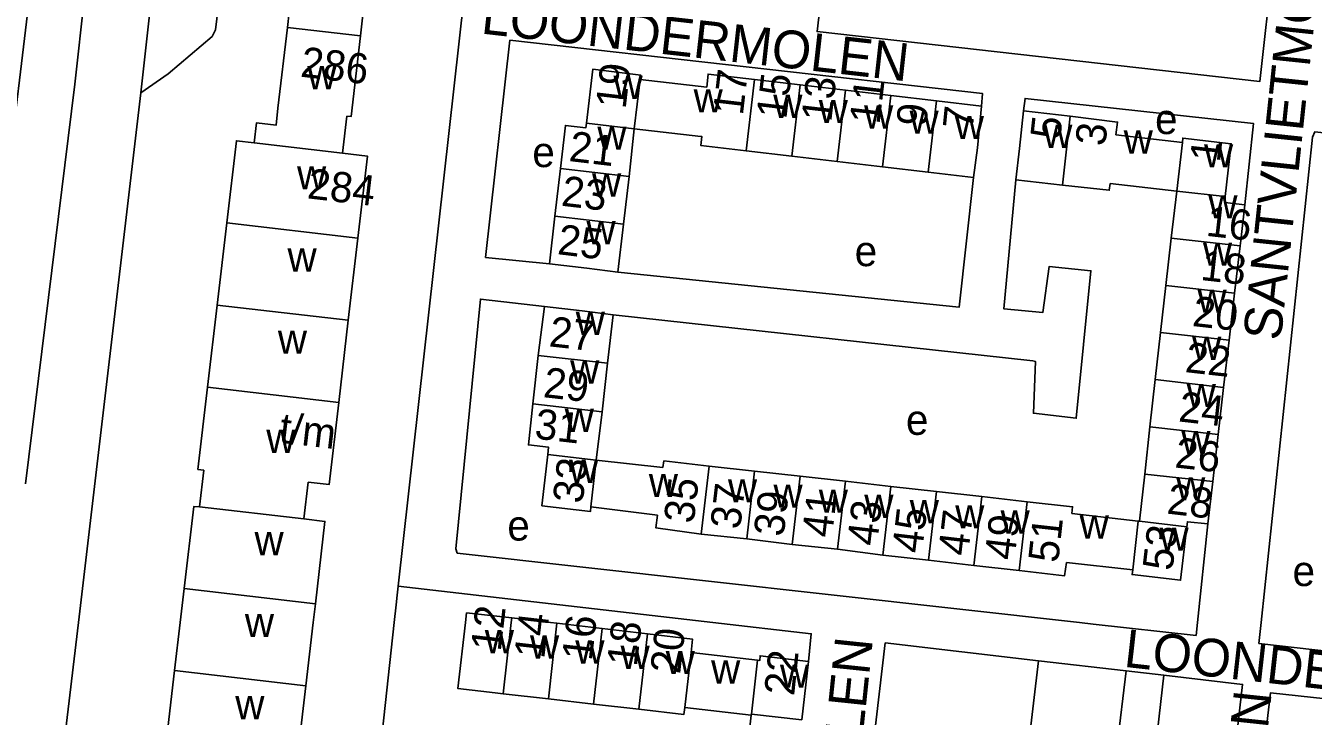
# Model space of a CAD drawing. Extents: x 159902 to 161769, y 383692 to 384875.
# Drawn here: x 161287.3 to 161457.8, y 384487.6 to 384579 of the extents above; entities that cross this region are included whole.
import ezdxf

# ---------------------------------------------------------------- set-up
doc = ezdxf.new("R2010")
doc.units = 0
for name, color, linetype in [('BLT_Basislijn', 7, 'Continuous'), ('BLT_Bebouwing', 7, 'Continuous'), ('BLT_Centroide', 7, 'Continuous'), ('BLT_Huisnummer', 7, 'Continuous'), ('BLT_Huisnummer_ tussenligend', 7, 'Continuous'), ('BLT_Huisnummer_reeks', 7, 'Continuous'), ('BLT_Onderverdeling_panden', 7, 'Continuous'), ('BLT_Straatnaam', 7, 'Continuous')]:
    doc.layers.add(name, color=color, linetype=linetype)

msp = doc.modelspace()

# ---------------------------------------------------------------- linework, layer by layer
at = {"layer": 'BLT_Basislijn'}
for p, q in [((161293.77, 384571.25), (161303.8, 384661.26)), ((161302.5, 384570.08), (161311.07, 384646.45)), ((161291.56, 384614.73), (161284.82, 384558.18)), ((161287.24, 384518.37), (161293.77, 384571.25)), ((161302.5, 384570.08), (161294.24, 384500)), ((161442.46, 384500), (161443.84, 384513.04)), ((161378.28, 384500), (161336.62, 384504.79)), ((161336.34, 384502.35), (161336.09, 384500)), ((161294.24, 384500), (161290.85, 384471.28)), ((161336.09, 384500), (161333.26, 384474.42)), ((161401.11, 384497.3), (161396.46, 384457.28)), ((161421.4, 384494.94), (161401.11, 384497.3)), ((161418.98, 384474.18), (161421.4, 384494.94)), ((161433.01, 384493.59), (161421.4, 384494.94)), ((161431.05, 384477.14), (161433.01, 384493.59)), ((161438.01, 384493.01), (161433.01, 384493.59)), ((161436.62, 384480.82), (161438.01, 384493.01))]:
    msp.add_line(p, q, dxfattribs=at)
for points in [[(161302.5, 384570.08), (161306.13, 384572.63), (161311.94, 384577.57), (161312.42, 384578.43), (161320.15, 384642.3), (161321.26, 384643.48), (161332.27, 384652.33)], [(161452.44, 384587.08), (161450.74, 384571.61), (161392.09, 384578.21), (161395.72, 384609.58), (161426.94, 384605.95), (161426.83, 384599.24), (161432.35, 384598.63), (161432.51, 384598.86), (161434.09, 384614.51), (161434.13, 384618.07), (161428.99, 384618.54), (161428.18, 384612.28), (161427.85, 384612.18), (161407.35, 384614.43), (161398.67, 384615.43), (161396.46, 384615.56), (161400.39, 384648.31), (161401.82, 384649.52), (161404.82, 384649.4), (161456.15, 384643.87), (161458.56, 384640.2), (161457.36, 384629.32)], [(161362.08, 384581.64), (161346.64, 384583.3), (161345.48, 384583.3), (161345.32, 384582.91), (161336.62, 384504.79)], [(161413.88, 384568.34), (161413.99, 384570.03), (161351.39, 384577.06), (161348.18, 384548.32), (161356.64, 384547.48)], [(161448.76, 384555.29), (161449.89, 384566.05), (161419.65, 384569.37), (161419.45, 384567.7)], [(161450.91, 384500), (161457.7, 384564.22), (161458.02, 384564.94), (161539.79, 384555.89), (161540.05, 384555.59), (161538.61, 384537.56), (161533.16, 384526.88), (161526.61, 384527.62)], [(161365.06, 384540.74), (161420.66, 384534.62), (161421.03, 384534.54), (161420.74, 384527.7), (161426.42, 384527.03), (161428.36, 384546.56), (161422.83, 384547.12), (161422, 384541.04), (161416.83, 384541.5), (161418.43, 384558.59)], [(161412.81, 384558.91), (161410.9, 384541.73), (161365.71, 384546.37)], [(161355.99, 384541.83), (161347.49, 384542.8), (161344.22, 384509.75), (161344.43, 384509.19), (161426.85, 384500)], [(161336.62, 384504.79), (161336.48, 384503.61), (161336.34, 384502.35)], [(161390.96, 384494.84), (161391.32, 384498.5), (161378.28, 384500)], [(161426.85, 384500), (161428.67, 384499.8), (161442.28, 384498.28), (161442.46, 384500)], [(161519.51, 384500), (161514.24, 384490.03), (161450.62, 384497.21)], [(161450.62, 384497.21), (161450.91, 384500)], [(161447.02, 384479.43), (161448.46, 384491.8), (161438.01, 384493.01)], [(161509.61, 384484.47), (161452.16, 384490.71), (161444.37, 384424.47), (161517, 384416.3)]]:
    msp.add_lwpolyline(points, dxfattribs=at)
at = {"layer": 'BLT_Bebouwing'}
for p, q in [((161321.92, 384578.77), (161323.16, 384589.44)), ((161332.84, 384588.32), (161331.6, 384577.64)), ((161320.68, 384568.09), (161321.92, 384578.77)), ((161377.47, 384570.84), (161368.65, 384571.88)), ((161389.84, 384571.15), (161383.82, 384571.86)), ((161395.86, 384570.45), (161389.84, 384571.15)), ((161401.87, 384569.74), (161395.86, 384570.45)), ((161407.89, 384569.04), (161401.87, 384569.74)), ((161413.88, 384568.34), (161407.89, 384569.04)), ((161419.45, 384567.7), (161425.63, 384567.02)), ((161329.78, 384567.03), (161329.21, 384562.13)), ((161367.88, 384565.35), (161367.19, 384559.02)), ((161376.7, 384564.32), (161367.88, 384565.35)), ((161431.66, 384564.55), (161440.5, 384563.52)), ((161388.73, 384561.72), (161382.71, 384562.43)), ((161394.75, 384561.02), (161388.73, 384561.72)), ((161400.77, 384560.32), (161394.75, 384561.02)), ((161358.1, 384560.08), (161357.37, 384553.76)), ((161367.19, 384559.02), (161366.45, 384552.7)), ((161406.79, 384559.61), (161400.77, 384560.32)), ((161412.81, 384558.91), (161406.79, 384559.61)), ((161418.43, 384558.59), (161424.61, 384557.89)), ((161430.91, 384558.09), (161439.74, 384557.1)), ((161439.74, 384557.1), (161438.98, 384550.86)), ((161312.62, 384542.02), (161313.89, 384552.9)), ((161357.37, 384553.76), (161356.64, 384547.48)), ((161366.45, 384552.7), (161365.71, 384546.37)), ((161331.25, 384550.87), (161329.98, 384540)), ((161438.98, 384550.86), (161438.28, 384544.62)), ((161448.12, 384549.84), (161447.4, 384543.6)), ((161438.28, 384544.62), (161437.58, 384538.38)), ((161311.34, 384531.15), (161312.62, 384542.02)), ((161447.4, 384543.6), (161446.67, 384537.36)), ((161355.13, 384535.35), (161355.99, 384541.83)), ((161364.34, 384534.32), (161365.06, 384540.74)), ((161329.98, 384540), (161328.72, 384529.13)), ((161437.58, 384538.38), (161436.88, 384532.14)), ((161446.67, 384537.36), (161445.94, 384531.12)), ((161354.43, 384528.93), (161355.13, 384535.35)), ((161363.62, 384527.9), (161364.34, 384534.32)), ((161436.88, 384532.14), (161436.18, 384525.9)), ((161445.94, 384531.12), (161445.22, 384524.88)), ((161362.83, 384521.49), (161363.62, 384527.9)), ((161436.18, 384525.9), (161435.48, 384519.65)), ((161445.22, 384524.88), (161444.49, 384518.64)), ((161371.66, 384520.5), (161362.83, 384521.49)), ((161310.29, 384515.32), (161310.86, 384520.18)), ((161383.82, 384520.04), (161377.8, 384520.71)), ((161389.84, 384519.36), (161383.82, 384520.04)), ((161324.66, 384518.58), (161324.09, 384513.71)), ((161395.86, 384518.69), (161389.84, 384519.36)), ((161401.87, 384518.01), (161395.86, 384518.69)), ((161435.48, 384519.65), (161434.78, 384513.41)), ((161444.49, 384518.64), (161443.84, 384513.04)), ((161407.89, 384517.34), (161401.87, 384518.01)), ((161413.91, 384516.66), (161407.89, 384517.34)), ((161419.93, 384515.98), (161413.91, 384516.66)), ((161370.95, 384514.22), (161362.13, 384515.29)), ((161434.64, 384513.43), (161425.83, 384514.42)), ((161434.78, 384513.41), (161434.64, 384513.43)), ((161382.77, 384511.08), (161376.75, 384511.71)), ((161388.78, 384510.32), (161382.77, 384511.08)), ((161394.8, 384509.69), (161388.78, 384510.32)), ((161400.81, 384508.93), (161394.8, 384509.69)), ((161406.83, 384508.24), (161400.81, 384508.93)), ((161412.85, 384507.56), (161406.83, 384508.24)), ((161433.92, 384506.95), (161425.11, 384507.95)), ((161418.86, 384506.88), (161412.85, 384507.56)), ((161307.7, 384500), (161308.24, 384504.52)), ((161325.63, 384502.49), (161325.34, 384500)), ((161345.67, 384501.29), (161345.52, 384500)), ((161351.65, 384500.6), (161345.67, 384501.29)), ((161307.7, 384500), (161306.96, 384493.63)), ((161324.36, 384491.6), (161325.34, 384500)), ((161356.76, 384500), (161351.65, 384500.6)), ((161357.63, 384499.9), (161356.76, 384500)), ((161363.62, 384499.2), (161357.63, 384499.9)), ((161369.61, 384498.5), (161363.62, 384499.2)), ((161384.2, 384495), (161375.39, 384496.05)), ((161390.06, 384487.11), (161390.96, 384494.84)), ((161306.96, 384493.63), (161305.69, 384482.74)), ((161323.09, 384480.71), (161324.36, 384491.6)), ((161356.49, 384489.89), (161350.5, 384490.58)), ((161362.48, 384489.21), (161356.49, 384489.89)), ((161368.47, 384488.52), (161362.48, 384489.21)), ((161383.37, 384487.74), (161374.56, 384488.75)), ((161382.67, 384481.64), (161383.37, 384487.74))]:
    msp.add_line(p, q, dxfattribs=at)
for points in [[(161331.6, 384577.64), (161330.36, 384566.96), (161329.78, 384567.03)], [(161368.65, 384571.88), (161368.72, 384572.46), (161362.38, 384573.22), (161361.54, 384566.1)], [(161383.82, 384571.86), (161377.65, 384572.58), (161377.47, 384570.84)], [(161317.52, 384563.48), (161317.83, 384566.11), (161320.42, 384565.81), (161320.68, 384568.09)], [(161413.88, 384568.34), (161413.32, 384562.81), (161412.81, 384558.91)], [(161419.45, 384567.7), (161418.89, 384562.73), (161418.43, 384558.59)], [(161361.54, 384566.1), (161361.46, 384565.48), (161358.76, 384565.79), (161358.1, 384560.08)], [(161425.63, 384567.02), (161431.9, 384566.23), (161431.66, 384564.55)], [(161382.71, 384562.43), (161376.69, 384563.13), (161376.83, 384564.3), (161376.7, 384564.32)], [(161440.5, 384563.52), (161440.53, 384564.11), (161446.95, 384563.36), (161446.16, 384556.37)], [(161313.89, 384552.9), (161315.17, 384563.76), (161317.52, 384563.48)], [(161329.21, 384562.13), (161332.52, 384561.74), (161331.25, 384550.87)], [(161424.61, 384557.89), (161430.79, 384557.2), (161430.91, 384558.09)], [(161446.16, 384556.37), (161446.08, 384555.6), (161448.76, 384555.29)], [(161448.76, 384555.29), (161448.2, 384550.55), (161448.12, 384549.84)], [(161356.64, 384547.48), (161361.6, 384546.88), (161365.71, 384546.37)], [(161355.99, 384541.83), (161360.95, 384541.23), (161365.06, 384540.74)], [(161310.86, 384520.18), (161310.07, 384520.27), (161311.34, 384531.15)], [(161328.72, 384529.13), (161327.45, 384518.25), (161324.66, 384518.58)], [(161356.42, 384522.22), (161356.53, 384523.2), (161353.85, 384523.51), (161354.43, 384528.93)], [(161362.13, 384515.29), (161362.08, 384514.7), (161355.65, 384515.45), (161356.42, 384522.22)], [(161377.8, 384520.71), (161371.81, 384521.39), (161371.66, 384520.5)], [(161308.24, 384504.52), (161309.52, 384515.35), (161310.29, 384515.32)], [(161425.83, 384514.42), (161425.93, 384515.31), (161419.93, 384515.98)], [(161324.09, 384513.71), (161326.9, 384513.38), (161325.63, 384502.49)], [(161376.75, 384511.71), (161370.75, 384512.52), (161370.95, 384514.22)], [(161443.84, 384513.04), (161441.14, 384513.34), (161441.06, 384512.67)], [(161441.06, 384512.67), (161440.23, 384505.59), (161433.82, 384506.34), (161433.92, 384506.95)], [(161425.11, 384507.95), (161424.88, 384506.19), (161418.86, 384506.88)], [(161345.52, 384500), (161344.51, 384491.26), (161349.46, 384490.7), (161350.5, 384490.58)], [(161375.39, 384496.05), (161375.6, 384497.79), (161369.61, 384498.5)], [(161390.96, 384494.84), (161384.54, 384495.59), (161384.49, 384494.96), (161384.2, 384495)], [(161374.56, 384488.75), (161374.45, 384487.84), (161368.47, 384488.52)]]:
    msp.add_lwpolyline(points, dxfattribs=at)
at = {"layer": 'BLT_Onderverdeling_panden'}
for p, q in [((161331.6, 384577.64), (161321.92, 384578.77)), ((161368.65, 384571.88), (161367.88, 384565.35)), ((161382.71, 384562.43), (161383.82, 384571.86)), ((161388.73, 384561.72), (161389.84, 384571.15)), ((161394.75, 384561.02), (161395.86, 384570.45)), ((161400.77, 384560.32), (161401.87, 384569.74)), ((161406.79, 384559.61), (161407.89, 384569.04)), ((161361.54, 384566.1), (161367.88, 384565.35)), ((161424.61, 384557.89), (161425.63, 384567.02)), ((161317.52, 384563.48), (161329.21, 384562.13)), ((161440.5, 384563.52), (161439.74, 384557.1)), ((161367.19, 384559.02), (161358.1, 384560.08)), ((161446.16, 384556.37), (161439.74, 384557.1)), ((161331.25, 384550.87), (161313.89, 384552.9)), ((161366.45, 384552.7), (161357.37, 384553.76)), ((161438.98, 384550.86), (161448.12, 384549.84)), ((161438.28, 384544.62), (161447.4, 384543.6)), ((161329.98, 384540), (161312.62, 384542.02)), ((161437.58, 384538.38), (161446.67, 384537.36)), ((161355.13, 384535.35), (161364.34, 384534.32)), ((161436.88, 384532.14), (161445.94, 384531.12)), ((161328.72, 384529.13), (161311.34, 384531.15)), ((161354.43, 384528.93), (161363.62, 384527.9)), ((161436.18, 384525.9), (161445.22, 384524.88)), ((161356.42, 384522.22), (161362.83, 384521.49)), ((161362.83, 384521.49), (161362.13, 384515.29)), ((161376.75, 384511.71), (161377.8, 384520.71)), ((161382.77, 384511.08), (161383.82, 384520.04)), ((161388.78, 384510.32), (161389.84, 384519.36)), ((161394.8, 384509.69), (161395.86, 384518.69)), ((161435.48, 384519.65), (161444.49, 384518.64)), ((161400.81, 384508.93), (161401.87, 384518.01)), ((161406.83, 384508.24), (161407.89, 384517.34)), ((161412.85, 384507.56), (161413.91, 384516.66)), ((161310.29, 384515.32), (161324.09, 384513.71)), ((161418.86, 384506.88), (161419.93, 384515.98)), ((161434.64, 384513.43), (161433.92, 384506.95)), ((161441.06, 384512.67), (161434.78, 384513.41)), ((161308.24, 384504.52), (161325.63, 384502.49)), ((161350.5, 384490.58), (161351.58, 384500)), ((161351.58, 384500), (161351.65, 384500.6)), ((161356.49, 384489.89), (161357.63, 384499.9)), ((161362.48, 384489.21), (161363.62, 384499.2)), ((161368.47, 384488.52), (161369.61, 384498.5)), ((161374.56, 384488.75), (161375.39, 384496.05)), ((161383.38, 384487.87), (161384.2, 384495)), ((161306.96, 384493.63), (161324.36, 384491.6)), ((161383.37, 384487.74), (161383.38, 384487.87)), ((161383.38, 384487.87), (161390.06, 384487.11))]:
    msp.add_line(p, q, dxfattribs=at)

# ---------------------------------------------------------------- texts
at = {"layer": 'BLT_Centroide'}
for s, p in [('w', (161324.56, 384570.56)), ('w', (161365.12, 384569.28)), ('w', (161375.73, 384567.5)), ('w', (161386.28, 384566.78)), ('w', (161392.3, 384566.09)), ('w', (161398.31, 384565.38)), ('w', (161404.33, 384564.69)), ('e', (161436.86, 384564.64)), ('w', (161410.33, 384563.97)), ('w', (161422.03, 384562.8)), ('w', (161362.98, 384562.56)), ('w', (161432.7, 384562.06)), ('e', (161354.37, 384560.27)), ('w', (161443.34, 384560.23)), ('w', (161323.2, 384557.31)), ('w', (161362.28, 384556.38)), ('w', (161443.92, 384553.47)), ('w', (161361.54, 384550.06)), ('w', (161321.94, 384546.44)), ('e', (161397.07, 384547.16)), ('w', (161443.2, 384547.22)), ('w', (161442.48, 384541)), ('w', (161360.12, 384538.06)), ('w', (161320.66, 384535.56)), ('w', (161441.77, 384534.75)), ('w', (161359.38, 384531.62)), ('w', (161441.05, 384528.5)), ('w', (161358.66, 384525.22)), ('e', (161403.86, 384524.83)), ('w', (161319.13, 384522.44)), ('w', (161440.34, 384522.28)), ('w', (161359.23, 384518.47)), ('w', (161369.8, 384516.59)), ('w', (161380.28, 384515.89)), ('w', (161386.31, 384515.19)), ('w', (161439.65, 384516.16)), ('w', (161392.31, 384514.52)), ('w', (161398.34, 384513.83)), ('w', (161404.36, 384513.12)), ('w', (161410.38, 384512.45)), ('w', (161416.39, 384511.77)), ('e', (161351.06, 384510.84)), ('w', (161426.87, 384511.09)), ('w', (161317.57, 384508.91)), ('w', (161437.44, 384509.5)), ('e', (161455.07, 384504.82)), ('w', (161316.29, 384498.06)), ('w', (161348.08, 384495.92)), ('w', (161354.06, 384495.23)), ('w', (161360.06, 384494.55)), ('w', (161366.05, 384493.86)), ('w', (161372.03, 384493.17)), ('w', (161378.05, 384491.91)), ('w', (161387.17, 384491.36)), ('w', (161315.02, 384487.19))]:
    msp.add_text(s, height=4, dxfattribs=at).set_placement(p)
at = {"layer": 'BLT_Huisnummer'}
for s, rotation, p in [('19', 83.3019, (161366.72, 384567.88)), ('17', 83.336, (161382.25, 384567.03)), ('11', 83.3399, (161400.35, 384565.84)), ('7', 84.2094, (161412.7, 384565.17)), ('5', 83.5971, (161424.28, 384563.84)), ('3', 83.3262, (161430.24, 384562.95)), ('21', 353.3423, (161359.12, 384561.08)), ('1', 83.5431, (161445.44, 384560.82)), ('16', 353.5986, (161443.5, 384551.19)), ('25', 353.0157, (161357.59, 384548.76)), ('20', 353.6008, (161441.69, 384539.25)), ('27', 353.5927, (161356.48, 384536.56)), ('24', 353.5958, (161439.86, 384526.62)), ('31', 353.456, (161354.56, 384524.36)), ('33', 83.5939, (161361.03, 384515.65)), ('35', 83.3305, (161375.74, 384513.02)), ('28', 353.2558, (161438.31, 384514.43)), ('39', 83.335, (161387.65, 384511.27)), ('43', 83.3297, (161400.02, 384510.03)), ('47', 83.3324, (161412.08, 384508.72)), ('51', 83.5976, (161424.01, 384507.81)), ('53', 83.255, (161439.15, 384506.75)), ('12', 83.4796, (161350.18, 384496.09)), ('16', 83.4755, (161362.25, 384494.84)), ('20', 83.4795, (161373.94, 384493.1)), ('22', 84.0322, (161389.04, 384490.21))]:
    msp.add_text(s, height=4, rotation=rotation, dxfattribs=at).set_placement(p)
at = {"layer": 'BLT_Huisnummer_ tussenligend'}
for s, rotation, p in [('15', 83.3399, (161388.01, 384566.54)), ('13', 83.3399, (161393.96, 384566.16)), ('9', 84.2094, (161406.55, 384565.56)), ('23', 353.3423, (161358.1, 384555.17)), ('18', 353.5986, (161442.78, 384545.34)), ('22', 353.6008, (161440.73, 384533.15)), ('29', 353.5927, (161355.71, 384529.83)), ('26', 353.5958, (161439.37, 384520.53)), ('37', 83.3305, (161381.89, 384512.24)), ('41', 83.335, (161394.05, 384511.14)), ('45', 83.3297, (161405.98, 384509.06)), ('49', 83.3324, (161418.23, 384508.15)), ('14', 83.4796, (161355.94, 384495.11)), ('18', 83.4755, (161368.21, 384494.08))]:
    msp.add_text(s, height=4, rotation=rotation, dxfattribs=at).set_placement(p)
at = {"layer": 'BLT_Huisnummer_reeks'}
for s, rotation, p in [('286', 353.3872, (161323.55, 384572.25)), ('284', 353.3467, (161324.45, 384556.15)), ('t/m', 353.3456, (161320.74, 384523.82))]:
    msp.add_text(s, height=4, rotation=rotation, dxfattribs=at).set_placement(p)
at = {"layer": 'BLT_Straatnaam'}
for s, rotation, p in [('SANTVLIETMOLEN', 83.9695, (161453.5, 384537.2)), ('LOONDERMOLEN', 353.5907, (161347.47, 384577.96)), ('BISSCHOPSMOLEN', 84.0322, (161392.96, 384435.31)), ('LOONDERMOLEN', 353.5907, (161432.61, 384494.15)), ('SANTVLIETMOLEN', 83.9695, (161445.99, 384430.82))]:
    msp.add_text(s, height=5, rotation=rotation, dxfattribs=at).set_placement(p)

doc.saveas('drawing.dxf')
